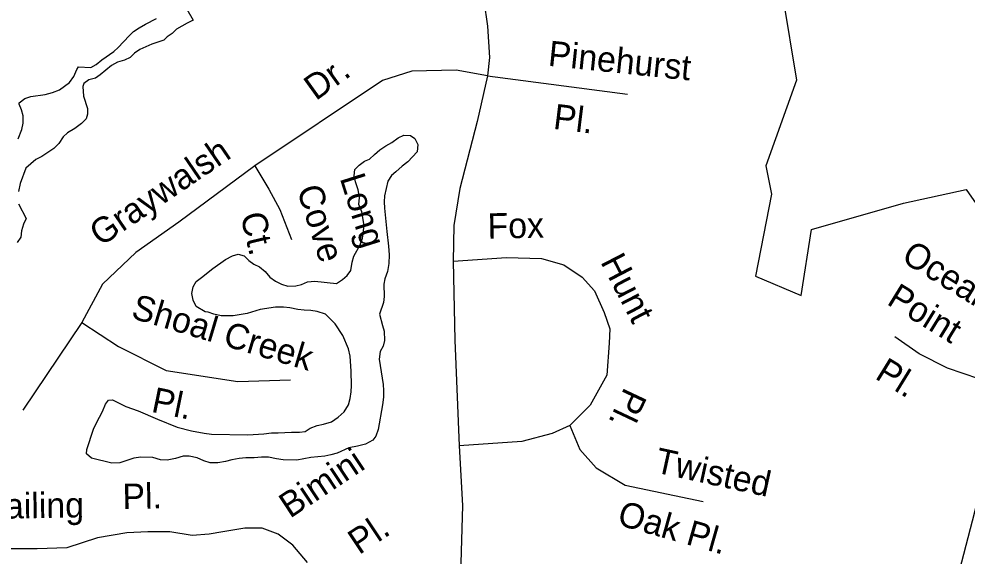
# Model space of a CAD drawing. Extents: x 1945482 to 2853149, y 66427 to 1015778.
# Drawn here: x 2362789 to 2365249, y 182487 to 183881 of the extents above; entities that cross this region are included whole.
import ezdxf

# ---------------------------------------------------------------- set-up
doc = ezdxf.new("R2010")
doc.units = 0
for name, color, linetype in [('Old_Level_10', 7, 'Continuous'), ('Old_Level_35', 7, 'Continuous'), ('Old_Level_48', 7, 'Continuous'), ('Old_Level_49', 7, 'Continuous'), ('Old_Level_60', 7, 'Continuous')]:
    doc.layers.add(name, color=color, linetype=linetype)

msp = doc.modelspace()

# ---------------------------------------------------------------- linework, layer by layer
at = {"layer": 'Old_Level_35'}
for points in [[(2363810.4, 184484.1), (2363856.6, 184437.8), (2363888.5, 184394.8), (2363917.2, 184324.7), (2363945.9, 184214.7), (2363965, 184099.9), (2363980.9, 184001.1), (2363995.3, 183927.8), (2364004.8, 183862.4), (2364009.6, 183781.1), (2364004.8, 183733.3)], [(2364004.8, 183733.3), (2363923.6, 183748.4), (2363808.9, 183745.3), (2363732.4, 183721.3), (2363401, 183499.8)], [(2364004.8, 183733.3), (2363977.7, 183614.5), (2363933.1, 183440.8), (2363917.2, 183345.2), (2363915.6, 183252.7)], [(2364004.8, 183733.3), (2364368.1, 183685.5)], [(2363401, 183499.8), (2363204.4, 183353.9), (2363092.8, 183275.3), (2363006, 183192.6), (2362952.2, 183093.3), (2362799.3, 182865.8)], [(2363401, 183499.8), (2363437.6, 183439.2), (2363466.3, 183386.6), (2363496.6, 183308.5)], [(2363915.6, 183252.7), (2364054.2, 183262.3), (2364145, 183259.1), (2364202.4, 183243.1), (2364250.2, 183211.3), (2364282, 183175.4), (2364307.5, 183119.6), (2364321.9, 183076.6), (2364320.3, 183039.9), (2364313.9, 182957), (2364270.9, 182878.9), (2364218.3, 182826.3), (2364172.1, 182805.6), (2364094, 182784.9), (2363931.5, 182773.7)], [(2363915.6, 183252.7), (2363920.4, 183047.9), (2363931.5, 182773.7)], [(2363925.2, 182358.5), (2364312.3, 182254.1), (2364595.9, 182187.1), (2364739.6, 182188.8), (2364893.1, 182196), (2364997.8, 182210.5), (2365073.7, 182239.4), (2365127.8, 182279.1), (2365187.4, 182347.8), (2365229, 182448.9), (2365268.7, 182602.5), (2365319.2, 182821.1), (2365340.9, 182940.3), (2365373.4, 183072.2), (2365395.1, 183144.4)], [(2362952.2, 183093.3), (2363047.3, 183031.2), (2363171.3, 182969.2), (2363357.4, 182940.2), (2363493.8, 182944.4)], [(2365340.9, 182940.3), (2365279.5, 182947.5), (2365198.3, 182974.6), (2365124.2, 183012.5), (2365061, 183055.9)], [(2364218.3, 182826.3), (2364243.8, 182764.2), (2364286.8, 182716.3), (2364361.7, 182671.7), (2364564.1, 182628.7)], [(2363931.5, 182773.7), (2363939.5, 182618.3), (2363934.7, 182439.8), (2363925.2, 182358.5), (2363905.5, 182271), (2363849.3, 182155.1), (2363770.7, 182072.3), (2363642.6, 181973), (2363413.7, 181868.3)], [(2363538, 182470.9), (2363499.8, 182515.5), (2363461.5, 182544.2), (2363420.1, 182560.1), (2363375.5, 182560.1), (2363318.1, 182550.6), (2363283.1, 182544.2), (2363238.5, 182541), (2363181.1, 182550.6), (2363123.8, 182550.6), (2363069.6, 182547.4), (2362993.1, 182534.6), (2362913.4, 182509.1), (2362837, 182505.9), (2362757.3, 182505.9), (2362693.6, 182496.4), (2362633, 182493.2), (2362591.6, 182496.4), (2362553.4, 182486.8)]]:
    msp.add_lwpolyline(points, dxfattribs=at)
at = {"layer": 'Old_Level_48'}
msp.add_lwpolyline([(2364770.9, 183937.8), (2364806.3, 183722), (2364726.5, 183500.2), (2364741.3, 183426.3), (2364699.9, 183213.5), (2364818.1, 183163.2), (2364844.7, 183334.7), (2365084.1, 183402.7), (2365246.6, 183438.2), (2365314.6, 183340.6)], dxfattribs=at)
at = {"layer": 'Old_Level_49'}
msp.add_lwpolyline([(2364770.9, 183937.8), (2364806.3, 183722), (2364726.5, 183500.2), (2364741.3, 183426.3), (2364699.9, 183213.5), (2364818.1, 183163.2), (2364844.7, 183334.7), (2365084.1, 183402.7), (2365246.6, 183438.2), (2365314.6, 183340.6)], dxfattribs=at)
at = {"layer": 'Old_Level_60'}
for points in [[(2363208.1, 183936), (2363241.6, 183877.6), (2363225.8, 183869.7), (2363198.1, 183854.1), (2363186.6, 183843.3), (2363173.6, 183834.5), (2363165.1, 183825.8), (2363134.1, 183815.8), (2363103.1, 183802.1), (2363089.1, 183792.2), (2363078.1, 183781.2), (2363063.6, 183774.4), (2363044.8, 183768.7), (2363029.1, 183759.9), (2363000.3, 183735.7), (2362987.8, 183727), (2362970.8, 183723), (2362957.8, 183713.1), (2362955.1, 183705.3), (2362956.6, 183680.9), (2362967.3, 183648.8), (2362967.1, 183633.7), (2362963.8, 183622.2), (2362951.6, 183609.3), (2362934.1, 183596.7), (2362915.6, 183585.5), (2362903.8, 183575.4), (2362892.6, 183557.8), (2362880.1, 183545.1), (2362848.6, 183524), (2362833.1, 183516.1), (2362807.1, 183493.9), (2362792.6, 183453.9), (2362788.6, 183433.2)], [(2362787.6, 183570.1), (2362796.8, 183594.3), (2362800.1, 183610.7), (2362800.6, 183629.4), (2362796.1, 183645.5), (2362789.8, 183660.2), (2362789.6, 183663.5), (2362804.3, 183674.6), (2362820.1, 183679.9), (2362857.8, 183685.3), (2362876.8, 183690.1), (2362894.6, 183696.8), (2362920.6, 183715.8), (2362931.8, 183731.6), (2362939.3, 183750.1), (2362943.8, 183756.5), (2362975.8, 183754.7), (2362989.3, 183762.9), (2363004.6, 183775.1), (2363035.1, 183796.8), (2363046.8, 183806.8), (2363075.1, 183837.6), (2363086.3, 183848.1), (2363101.6, 183858.1), (2363117.6, 183867.1), (2363146.6, 183881.9)], [(2363249.3, 183134.7), (2363241, 183151), (2363237.5, 183168.2), (2363241.5, 183185.6), (2363248.8, 183199.7), (2363263.3, 183210.2), (2363292, 183233.9), (2363325.3, 183256.5), (2363343.5, 183266.5), (2363357.8, 183270.4), (2363373.3, 183266), (2363385.8, 183254.2), (2363398.8, 183244.7), (2363413.5, 183237.5), (2363428.3, 183225.7), (2363440.3, 183211.1), (2363454.8, 183200.7), (2363470.3, 183192.9), (2363487, 183187.5), (2363507.3, 183188.4), (2363522.3, 183192), (2363538, 183198.8), (2363556.5, 183200.3), (2363613.5, 183194.5), (2363629, 183204.8), (2363641, 183215.7), (2363650, 183228), (2363653.3, 183250.2), (2363658.3, 183265.5), (2363674.3, 183295.1), (2363680.5, 183311.8), (2363684.8, 183344.9), (2363678.8, 183380.9), (2363670.8, 183399.6), (2363672.3, 183418), (2363669.3, 183437.5), (2363662, 183458.1), (2363658.5, 183474.2), (2363660.8, 183490.2), (2363672, 183501.6), (2363685.3, 183512.3), (2363698.8, 183517.6), (2363711.3, 183529.4), (2363725.3, 183541.1), (2363741.3, 183552), (2363757, 183560.7), (2363773.3, 183572.7), (2363787.3, 183579.2), (2363804.8, 183578.5), (2363816.5, 183570.6), (2363823.8, 183555.4), (2363822.3, 183536.6), (2363797.8, 183510.6), (2363783.3, 183499.3), (2363767.3, 183484.7), (2363755.3, 183475.2), (2363746.3, 183459.7), (2363737.5, 183422.1), (2363736.8, 183406.7), (2363737.3, 183390.4), (2363743.3, 183329.4), (2363748.3, 183291.8), (2363749.5, 183269), (2363748.8, 183246.4), (2363745.3, 183225.4), (2363738.3, 183206.5), (2363735.8, 183192.7), (2363736.5, 183161), (2363735.3, 183145.2), (2363724.8, 183115.1), (2363732.3, 183085.2), (2363736.8, 183070.7), (2363737.3, 183047.1), (2363734.5, 183032.2), (2363726.5, 183018.2), (2363723.8, 182998.4), (2363733.8, 182932.6), (2363734.8, 182917.2), (2363734.8, 182900), (2363732.3, 182879.6), (2363721.3, 182815.5), (2363715.5, 182798.7), (2363707.5, 182788), (2363688.3, 182778.1), (2363667.5, 182772.5), (2363645, 182768), (2363615, 182754.4), (2363598.3, 182749.8), (2363582.8, 182746.7), (2363546.8, 182743.2), (2363510.3, 182736.5), (2363474.5, 182737.2), (2363457.8, 182739.5), (2363436.3, 182744.2), (2363418.3, 182744.2), (2363399.3, 182742.2), (2363378.3, 182742.1), (2363360.3, 182740.2), (2363341.8, 182737.1), (2363325.5, 182732.7)], [(2362788.6, 183401.1), (2362808.1, 183362.8), (2362801.3, 183348.4), (2362796.3, 183331), (2362794.1, 183314.4), (2362784.6, 183300.7)], [(2363325.5, 182732.7), (2363305.3, 182729.5), (2363285.5, 182729.7), (2363268.8, 182734.6), (2363252, 182742.4), (2363231.3, 182746.5), (2363215.3, 182746.6), (2363195.5, 182740.2), (2363174, 182736.3), (2363156.8, 182736.9), (2363136.8, 182742.7), (2363105.3, 182743.9), (2363087, 182741.1), (2363050.8, 182729.1), (2363030.5, 182728.1), (2362977.5, 182741.7), (2362964.3, 182752.2), (2362965.5, 182763.9), (2362982.8, 182816.6), (2362990.8, 182833.2), (2363006.5, 182862.4), (2363014, 182881.7), (2363021.3, 182891.9), (2363031.8, 182892.5), (2363067, 182875.7), (2363098.3, 182864.3), (2363149, 182842.4), (2363200, 182821.8), (2363236.8, 182812.4), (2363269.8, 182805.9), (2363288.5, 182803.6), (2363382.8, 182802.3), (2363424.3, 182804.6), (2363444.5, 182806.9), (2363462, 182806.8), (2363496, 182809), (2363517.3, 182808.9), (2363532, 182810.2), (2363545, 182819.1), (2363563, 182826.3), (2363579.3, 182829.6), (2363600.3, 182836), (2363617.8, 182847.8), (2363632.8, 182861.3), (2363644, 182879.8), (2363648.3, 182896.4), (2363650.8, 182913.1), (2363652.3, 182930.3), (2363651.5, 182967.1), (2363648.5, 183006.2), (2363643.8, 183025.2), (2363629.3, 183059.5), (2363609.3, 183089.9), (2363597, 183103.3), (2363584.5, 183114.8), (2363563.3, 183122.2), (2363546.8, 183124.8), (2363529.3, 183125.2), (2363512.8, 183127.3), (2363492.3, 183131.2), (2363475.8, 183132.9), (2363455, 183133), (2363414.8, 183126.7), (2363381.3, 183116.4), (2363345, 183110.3), (2363314, 183110.7), (2363294.5, 183115), (2363279.8, 183120.1), (2363272.3, 183121.1), (2363249.3, 183134.7)]]:
    msp.add_lwpolyline(points, dxfattribs=at)

# ---------------------------------------------------------------- texts
at = {"layer": 'Old_Level_10'}
for s, height, rotation, p in [('Pinehurst', 65.62, 354.0601, (2364160.1, 183759.7)), ('Dr.', 65.62, 35.6672, (2363559.5, 183667.5)), ('Pl.', 65.62, 352.9879, (2364173.3, 183596)), ('Graywalsh', 65.62, 34.2933, (2363001.5, 183289.1)), ('Long', 65.62, 287.523, (2363621.1, 183468)), ('Cove', 65.62, 287.523, (2363509.7, 183439.3)), ('Ct.', 65.62, 283.2894, (2363363.3, 183372)), ('Fox', 65.62, 1.026, (2364005.4, 183311)), ('Ocean', 65.62, 328.3816, (2365075.1, 183254)), ('Hunt', 65.62, 297.3929, (2364296.7, 183250.9)), ('Point', 65.62, 328.3816, (2365037.6, 183142.3)), ('Shoal Creek', 65.617, 343.4119, (2363077.4, 183105.6)), ('Pl.', 65.62, 328.3816, (2365007, 182949.4)), ('Pl.', 65.62, 348.3962, (2363130.3, 182862)), ('Pl.', 65.62, 244.7641, (2364360.7, 182927.7)), ('Bimini', 65.62, 33.5755, (2363492.6, 182583.9)), ('Twisted', 65.62, 347.7013, (2364435.8, 182705.1)), ('Pl.', 65.62, 1.1653, (2363058.5, 182609.1)), ('Sailing', 65.62, 0.8305, (2362695.1, 182583.7)), ('Oak Pl.', 65.62, 344.1897, (2364338.4, 182569.3)), ('Pl.', 65.62, 33.5755, (2363671.6, 182489.4))]:
    msp.add_text(s, height=height, rotation=rotation, dxfattribs=at).set_placement(p)

doc.saveas('drawing.dxf')
